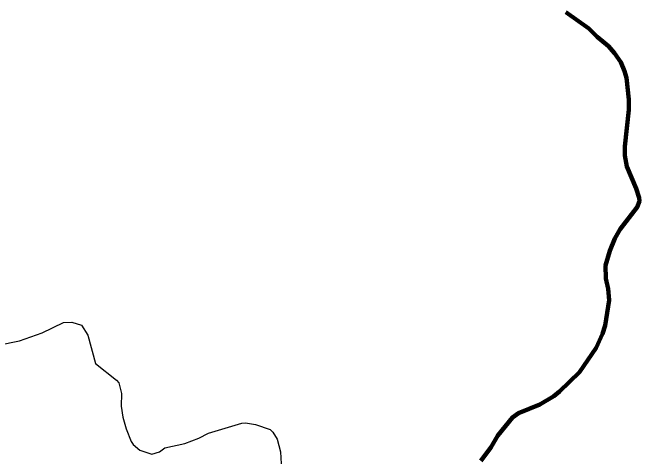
# Model space of a CAD drawing. Extents: x 553962 to 842807, y 8883888 to 9032388.
# Drawn here: x 735234 to 738654, y 8956549 to 8958990 of the extents above; entities that cross this region are included whole.
import ezdxf

# ---------------------------------------------------------------- set-up
doc = ezdxf.new("R2010")
doc.units = 0
doc.header["$LTSCALE"] = 150
for name, color, linetype, lineweight in [('24', 7, 'Continuous', 25), ('53', 7, 'Continuous', 106), ('9', 7, 'Continuous', 90)]:
    doc.layers.add(name, color=color, linetype=linetype, lineweight=lineweight)

msp = doc.modelspace()

# ---------------------------------------------------------------- linework, layer by layer
at = {"layer": '24', "lineweight": 53}
for points in [[(738252.1, 8958991.6), (738377.8, 8958902.9), (738423, 8958858.3), (738484.8, 8958807.8), (738518.2, 8958769.8)], [(738518.2, 8958769.8), (738553, 8958719.1), (738573.4, 8958671.6), (738584.2, 8958634.2), (738596.5, 8958516.6), (738595.5, 8958459.5), (738573.8, 8958260.1), (738574.3, 8958210.6), (738586, 8958151.5), (738636.9, 8958031.2), (738652.7, 8957981.1), (738654.3, 8957961.8), (738641.6, 8957929.6), (738548.2, 8957809.4), (738520.8, 8957759.5), (738492.3, 8957691), (738469.3, 8957611.9), (738471.1, 8957540.7), (738484.1, 8957483.4), (738489.5, 8957421.9), (738467.2, 8957284.5), (738453.4, 8957238.2), (738417.5, 8957163.1), (738326.3, 8957030.4), (738218, 8956923.9), (738186.3, 8956898.7), (738110, 8956853), (737993.5, 8956806), (737962, 8956783.2), (737881, 8956685.2), (737843.7, 8956619.2), (737789, 8956546.3)]]:
    msp.add_lwpolyline(points, dxfattribs=at)
at = {"layer": '24'}
msp.add_lwpolyline([(735153.5, 8957176.6), (735272.3, 8957201.5), (735395, 8957245), (735511.8, 8957301.6), (735556.6, 8957302.6), (735610.7, 8957285.4), (735644.8, 8957232.6), (735686.2, 8957076.6), (735800.6, 8956987.3), (735813.5, 8956971.2), (735828, 8956914.6), (735827.4, 8956845.1), (735835.8, 8956785.5), (735854.7, 8956721.8), (735881.3, 8956651.3), (735892.6, 8956636), (735928.3, 8956605.5), (735994.1, 8956583.9), (736036.3, 8956595.8), (736065.4, 8956618.2), (736173.8, 8956640.7), (736249.4, 8956670.3), (736303.6, 8956698.2), (736484.3, 8956752.4), (736504.6, 8956754.1), (736560.1, 8956744.7), (736638.9, 8956717.1), (736653.7, 8956703.3), (736677, 8956664.6), (736695.8, 8956596.6), (736700.2, 8956530.8)], dxfattribs=at)
at = {"layer": '53'}
for points in [[(738252.1, 8958991.6), (738377.8, 8958902.9), (738423, 8958858.3), (738484.8, 8958807.8), (738518.2, 8958769.8)], [(738252.1, 8958991.6), (738377.8, 8958902.9), (738423, 8958858.3), (738484.8, 8958807.8), (738518.2, 8958769.8)], [(738252.1, 8958991.6), (738377.8, 8958902.9), (738423, 8958858.3), (738484.8, 8958807.8), (738518.2, 8958769.8)], [(738518.2, 8958769.8), (738553, 8958719.1), (738573.4, 8958671.6), (738584.2, 8958634.2), (738596.5, 8958516.6), (738595.5, 8958459.5), (738573.8, 8958260.1), (738574.3, 8958210.6), (738586, 8958151.5), (738636.9, 8958031.2), (738652.7, 8957981.1), (738654.3, 8957961.8), (738641.6, 8957929.6), (738548.2, 8957809.4), (738520.8, 8957759.5), (738492.3, 8957691), (738469.3, 8957611.9), (738471.1, 8957540.7), (738484.1, 8957483.4), (738489.5, 8957421.9), (738467.2, 8957284.5), (738453.4, 8957238.2), (738417.5, 8957163.1), (738326.3, 8957030.4), (738218, 8956923.9), (738186.3, 8956898.7), (738110, 8956853), (737993.5, 8956806), (737962, 8956783.2), (737881, 8956685.2), (737843.7, 8956619.2), (737789, 8956546.3)], [(738518.2, 8958769.8), (738553, 8958719.1), (738573.4, 8958671.6), (738584.2, 8958634.2), (738596.5, 8958516.6), (738595.5, 8958459.5), (738573.8, 8958260.1), (738574.3, 8958210.6), (738586, 8958151.5), (738636.9, 8958031.2), (738652.7, 8957981.1), (738654.3, 8957961.8), (738641.6, 8957929.6), (738548.2, 8957809.4), (738520.8, 8957759.5), (738492.3, 8957691), (738469.3, 8957611.9), (738471.1, 8957540.7), (738484.1, 8957483.4), (738489.5, 8957421.9), (738467.2, 8957284.5), (738453.4, 8957238.2), (738417.5, 8957163.1), (738326.3, 8957030.4), (738218, 8956923.9), (738186.3, 8956898.7), (738110, 8956853), (737993.5, 8956806), (737962, 8956783.2), (737881, 8956685.2), (737843.7, 8956619.2), (737789, 8956546.3)], [(738518.2, 8958769.8), (738553, 8958719.1), (738573.4, 8958671.6), (738584.2, 8958634.2), (738596.5, 8958516.6), (738595.5, 8958459.5), (738573.8, 8958260.1), (738574.3, 8958210.6), (738586, 8958151.5), (738636.9, 8958031.2), (738652.7, 8957981.1), (738654.3, 8957961.8), (738641.6, 8957929.6), (738548.2, 8957809.4), (738520.8, 8957759.5), (738492.3, 8957691), (738469.3, 8957611.9), (738471.1, 8957540.7), (738484.1, 8957483.4), (738489.5, 8957421.9), (738467.2, 8957284.5), (738453.4, 8957238.2), (738417.5, 8957163.1), (738326.3, 8957030.4), (738218, 8956923.9), (738186.3, 8956898.7), (738110, 8956853), (737993.5, 8956806), (737962, 8956783.2), (737881, 8956685.2), (737843.7, 8956619.2), (737789, 8956546.3)]]:
    msp.add_lwpolyline(points, dxfattribs=at)
at = {"layer": '9'}
for points in [[(738252.1, 8958991.6), (738377.8, 8958902.9), (738423, 8958858.3), (738484.8, 8958807.8), (738518.2, 8958769.8)], [(738518.2, 8958769.8), (738553, 8958719.1), (738573.4, 8958671.6), (738584.2, 8958634.2), (738596.5, 8958516.6), (738595.5, 8958459.5), (738573.8, 8958260.1), (738574.3, 8958210.6), (738586, 8958151.5), (738636.9, 8958031.2), (738652.7, 8957981.1), (738654.3, 8957961.8), (738641.6, 8957929.6), (738548.2, 8957809.4), (738520.8, 8957759.5), (738492.3, 8957691), (738469.3, 8957611.9), (738471.1, 8957540.7), (738484.1, 8957483.4), (738489.5, 8957421.9), (738467.2, 8957284.5), (738453.4, 8957238.2), (738417.5, 8957163.1), (738326.3, 8957030.4), (738218, 8956923.9), (738186.3, 8956898.7), (738110, 8956853), (737993.5, 8956806), (737962, 8956783.2), (737881, 8956685.2), (737843.7, 8956619.2), (737789, 8956546.3)]]:
    msp.add_lwpolyline(points, dxfattribs=at)

doc.saveas('drawing.dxf')
